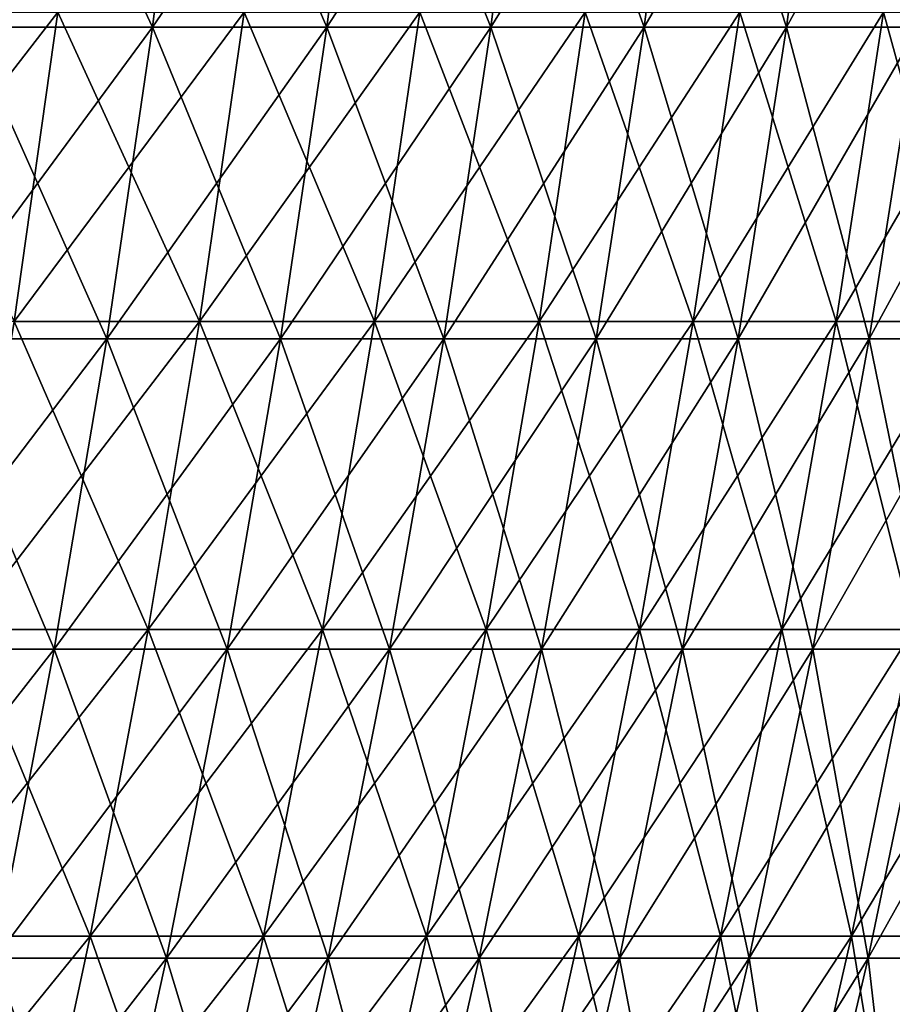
# Model space of a CAD drawing. Header units: millimetres. Extents: x -250 to 250, y 3898 to 4150.
# Tile 553 of 558: x 213 to 231, y 4093 to 4113. Entities that reach past the tile are written whole.
import ezdxf

# ---------------------------------------------------------------- set-up
doc = ezdxf.new("R2010")
doc.units = ezdxf.units.MM
doc.header["$LTSCALE"] = 5.599365
for name, color, linetype in [('2', 7, 'CONTINUOUS'), ('3', 7, 'CONTINUOUS'), ('4', 7, 'CONTINUOUS'), ('5', 7, 'CONTINUOUS')]:
    doc.layers.add(name, color=color, linetype=linetype)

msp = doc.modelspace()

# ---------------------------------------------------------------- linework, layer by layer
at = {"layer": '2', "color": 251, "linetype": 'Continuous', "true_color": 0x504f50}
for points in [[(213.216, 4106.581, -123.1), (209.324, 4106.581, -129.608), (214.087, 4112.734, -123.603), (213.216, 4106.581, -123.1)], [(214.087, 4112.734, -123.603), (209.324, 4106.581, -129.608), (210.18, 4112.734, -130.138), (214.087, 4112.734, -123.603)], [(216.906, 4106.581, -116.476), (213.216, 4106.581, -123.1), (217.792, 4112.734, -116.952), (216.906, 4106.581, -116.476)], [(217.792, 4112.734, -116.952), (213.216, 4106.581, -123.1), (214.087, 4112.734, -123.603), (217.792, 4112.734, -116.952)], [(220.39, 4106.581, -109.741), (216.906, 4106.581, -116.476), (221.291, 4112.734, -110.19), (220.39, 4106.581, -109.741)], [(221.291, 4112.734, -110.19), (216.906, 4106.581, -116.476), (217.792, 4112.734, -116.952), (221.291, 4112.734, -110.19)], [(223.665, 4106.581, -102.902), (220.39, 4106.581, -109.741), (224.579, 4112.734, -103.323), (223.665, 4106.581, -102.902)], [(224.579, 4112.734, -103.323), (220.39, 4106.581, -109.741), (221.291, 4112.734, -110.19), (224.579, 4112.734, -103.323)], [(226.728, 4106.581, -95.966), (223.665, 4106.581, -102.902), (227.654, 4112.734, -96.358), (226.728, 4106.581, -95.966)], [(227.654, 4112.734, -96.358), (223.665, 4106.581, -102.902), (224.579, 4112.734, -103.323), (227.654, 4112.734, -96.358)], [(229.575, 4106.581, -88.938), (226.728, 4106.581, -95.966), (230.514, 4112.734, -89.301), (229.575, 4106.581, -88.938)], [(230.514, 4112.734, -89.301), (226.728, 4106.581, -95.966), (227.654, 4112.734, -96.358), (230.514, 4112.734, -89.301)], [(232.205, 4106.581, -81.826), (229.575, 4106.581, -88.938), (233.154, 4112.734, -82.16), (232.205, 4106.581, -81.826)], [(233.154, 4112.734, -82.16), (229.575, 4106.581, -88.938), (230.514, 4112.734, -89.301), (233.154, 4112.734, -82.16)], [(215.884, 4100.455, -115.927), (212.212, 4100.455, -122.521), (216.906, 4106.581, -116.476), (215.884, 4100.455, -115.927)], [(216.906, 4106.581, -116.476), (212.212, 4100.455, -122.521), (213.216, 4106.581, -123.1), (216.906, 4106.581, -116.476)], [(219.352, 4100.455, -109.224), (215.884, 4100.455, -115.927), (220.39, 4106.581, -109.741), (219.352, 4100.455, -109.224)], [(220.39, 4106.581, -109.741), (215.884, 4100.455, -115.927), (216.906, 4106.581, -116.476), (220.39, 4106.581, -109.741)], [(222.612, 4100.455, -102.418), (219.352, 4100.455, -109.224), (223.665, 4106.581, -102.902), (222.612, 4100.455, -102.418)], [(223.665, 4106.581, -102.902), (219.352, 4100.455, -109.224), (220.39, 4106.581, -109.741), (223.665, 4106.581, -102.902)], [(225.66, 4100.455, -95.514), (222.612, 4100.455, -102.418), (226.728, 4106.581, -95.966), (225.66, 4100.455, -95.514)], [(226.728, 4106.581, -95.966), (222.612, 4100.455, -102.418), (223.665, 4106.581, -102.902), (226.728, 4106.581, -95.966)], [(228.494, 4100.455, -88.519), (225.66, 4100.455, -95.514), (229.575, 4106.581, -88.938), (228.494, 4100.455, -88.519)], [(229.575, 4106.581, -88.938), (225.66, 4100.455, -95.514), (226.728, 4106.581, -95.966), (229.575, 4106.581, -88.938)], [(231.112, 4100.455, -81.441), (228.494, 4100.455, -88.519), (232.205, 4106.581, -81.826), (231.112, 4100.455, -81.441)], [(232.205, 4106.581, -81.826), (228.494, 4100.455, -88.519), (229.575, 4106.581, -88.938), (232.205, 4106.581, -81.826)], [(214.729, 4094.359, -115.307), (211.076, 4094.359, -121.865), (215.884, 4100.455, -115.927), (214.729, 4094.359, -115.307)], [(215.884, 4100.455, -115.927), (211.076, 4094.359, -121.865), (212.212, 4100.455, -122.521), (215.884, 4100.455, -115.927)], [(218.178, 4094.359, -108.64), (214.729, 4094.359, -115.307), (219.352, 4100.455, -109.224), (218.178, 4094.359, -108.64)], [(219.352, 4100.455, -109.224), (214.729, 4094.359, -115.307), (215.884, 4100.455, -115.927), (219.352, 4100.455, -109.224)], [(221.42, 4094.359, -101.869), (218.178, 4094.359, -108.64), (222.612, 4100.455, -102.418), (221.42, 4094.359, -101.869)], [(222.612, 4100.455, -102.418), (218.178, 4094.359, -108.64), (219.352, 4100.455, -109.224), (222.612, 4100.455, -102.418)], [(224.452, 4094.359, -95.002), (221.42, 4094.359, -101.869), (225.66, 4100.455, -95.514), (224.452, 4094.359, -95.002)], [(225.66, 4100.455, -95.514), (221.42, 4094.359, -101.869), (222.612, 4100.455, -102.418), (225.66, 4100.455, -95.514)], [(227.271, 4094.359, -88.045), (224.452, 4094.359, -95.002), (228.494, 4100.455, -88.519), (227.271, 4094.359, -88.045)], [(228.494, 4100.455, -88.519), (224.452, 4094.359, -95.002), (225.66, 4100.455, -95.514), (228.494, 4100.455, -88.519)], [(229.875, 4094.359, -81.005), (227.271, 4094.359, -88.045), (231.112, 4100.455, -81.441), (229.875, 4094.359, -81.005)], [(231.112, 4100.455, -81.441), (227.271, 4094.359, -88.045), (228.494, 4100.455, -88.519), (231.112, 4100.455, -81.441)], [(232.26, 4094.359, -73.887), (229.875, 4094.359, -81.005), (233.51, 4100.455, -74.285), (232.26, 4094.359, -73.887)], [(233.51, 4100.455, -74.285), (229.875, 4094.359, -81.005), (231.112, 4100.455, -81.441), (233.51, 4100.455, -74.285)], [(213.439, 4088.298, -114.615), (209.809, 4088.298, -121.133), (214.729, 4094.359, -115.307), (213.439, 4088.298, -114.615)], [(214.729, 4094.359, -115.307), (209.809, 4088.298, -121.133), (211.076, 4094.359, -121.865), (214.729, 4094.359, -115.307)], [(216.868, 4088.298, -107.987), (213.439, 4088.298, -114.615), (218.178, 4094.359, -108.64), (216.868, 4088.298, -107.987)], [(218.178, 4094.359, -108.64), (213.439, 4088.298, -114.615), (214.729, 4094.359, -115.307), (218.178, 4094.359, -108.64)], [(220.09, 4088.298, -101.258), (216.868, 4088.298, -107.987), (221.42, 4094.359, -101.869), (220.09, 4088.298, -101.258)], [(221.42, 4094.359, -101.869), (216.868, 4088.298, -107.987), (218.178, 4094.359, -108.64), (221.42, 4094.359, -101.869)], [(223.104, 4088.298, -94.432), (220.09, 4088.298, -101.258), (224.452, 4094.359, -95.002), (223.104, 4088.298, -94.432)], [(224.452, 4094.359, -95.002), (220.09, 4088.298, -101.258), (221.42, 4094.359, -101.869), (224.452, 4094.359, -95.002)], [(225.906, 4088.298, -87.517), (223.104, 4088.298, -94.432), (227.271, 4094.359, -88.045), (225.906, 4088.298, -87.517)], [(227.271, 4094.359, -88.045), (223.104, 4088.298, -94.432), (224.452, 4094.359, -95.002), (227.271, 4094.359, -88.045)], [(228.494, 4088.298, -80.518), (225.906, 4088.298, -87.517), (229.875, 4094.359, -81.005), (228.494, 4088.298, -80.518)], [(229.875, 4094.359, -81.005), (225.906, 4088.298, -87.517), (227.271, 4094.359, -88.045), (229.875, 4094.359, -81.005)], [(230.866, 4088.298, -73.444), (228.494, 4088.298, -80.518), (232.26, 4094.359, -73.887), (230.866, 4088.298, -73.444)], [(232.26, 4094.359, -73.887), (228.494, 4088.298, -80.518), (229.875, 4094.359, -81.005), (232.26, 4094.359, -73.887)]]:
    msp.add_3dface(points, dxfattribs=at)
at = {"layer": '3', "color": 251, "linetype": 'Continuous', "true_color": 0x504f50}
for points in [[(210.18, 4112.734, 130.138), (213.216, 4106.581, 123.1), (214.087, 4112.734, 123.603), (210.18, 4112.734, 130.138)], [(213.216, 4106.581, 123.1), (216.906, 4106.581, 116.476), (214.087, 4112.734, 123.603), (213.216, 4106.581, 123.1)], [(214.087, 4112.734, 123.603), (216.906, 4106.581, 116.476), (217.792, 4112.734, 116.952), (214.087, 4112.734, 123.603)], [(216.906, 4106.581, 116.476), (220.39, 4106.581, 109.741), (217.792, 4112.734, 116.952), (216.906, 4106.581, 116.476)], [(217.792, 4112.734, 116.952), (220.39, 4106.581, 109.741), (221.291, 4112.734, 110.19), (217.792, 4112.734, 116.952)], [(220.39, 4106.581, 109.741), (223.665, 4106.581, 102.902), (221.291, 4112.734, 110.19), (220.39, 4106.581, 109.741)], [(221.291, 4112.734, 110.19), (223.665, 4106.581, 102.902), (224.579, 4112.734, 103.323), (221.291, 4112.734, 110.19)], [(223.665, 4106.581, 102.902), (226.728, 4106.581, 95.966), (224.579, 4112.734, 103.323), (223.665, 4106.581, 102.902)], [(224.579, 4112.734, 103.323), (226.728, 4106.581, 95.966), (227.654, 4112.734, 96.358), (224.579, 4112.734, 103.323)], [(226.728, 4106.581, 95.966), (229.575, 4106.581, 88.938), (227.654, 4112.734, 96.358), (226.728, 4106.581, 95.966)], [(227.654, 4112.734, 96.358), (229.575, 4106.581, 88.938), (230.514, 4112.734, 89.301), (227.654, 4112.734, 96.358)], [(229.575, 4106.581, 88.938), (232.205, 4106.581, 81.826), (230.514, 4112.734, 89.301), (229.575, 4106.581, 88.938)], [(230.514, 4112.734, 89.301), (232.205, 4106.581, 81.826), (233.154, 4112.734, 82.16), (230.514, 4112.734, 89.301)], [(212.212, 4100.455, 122.521), (215.884, 4100.455, 115.927), (213.216, 4106.581, 123.1), (212.212, 4100.455, 122.521)], [(213.216, 4106.581, 123.1), (215.884, 4100.455, 115.927), (216.906, 4106.581, 116.476), (213.216, 4106.581, 123.1)], [(215.884, 4100.455, 115.927), (219.352, 4100.455, 109.224), (216.906, 4106.581, 116.476), (215.884, 4100.455, 115.927)], [(216.906, 4106.581, 116.476), (219.352, 4100.455, 109.224), (220.39, 4106.581, 109.741), (216.906, 4106.581, 116.476)], [(219.352, 4100.455, 109.224), (222.612, 4100.455, 102.418), (220.39, 4106.581, 109.741), (219.352, 4100.455, 109.224)], [(220.39, 4106.581, 109.741), (222.612, 4100.455, 102.418), (223.665, 4106.581, 102.902), (220.39, 4106.581, 109.741)], [(222.612, 4100.455, 102.418), (225.66, 4100.455, 95.514), (223.665, 4106.581, 102.902), (222.612, 4100.455, 102.418)], [(223.665, 4106.581, 102.902), (225.66, 4100.455, 95.514), (226.728, 4106.581, 95.966), (223.665, 4106.581, 102.902)], [(225.66, 4100.455, 95.514), (228.494, 4100.455, 88.519), (226.728, 4106.581, 95.966), (225.66, 4100.455, 95.514)], [(226.728, 4106.581, 95.966), (228.494, 4100.455, 88.519), (229.575, 4106.581, 88.938), (226.728, 4106.581, 95.966)], [(228.494, 4100.455, 88.519), (231.112, 4100.455, 81.441), (229.575, 4106.581, 88.938), (228.494, 4100.455, 88.519)], [(229.575, 4106.581, 88.938), (231.112, 4100.455, 81.441), (232.205, 4106.581, 81.826), (229.575, 4106.581, 88.938)], [(211.076, 4094.359, 121.865), (214.729, 4094.359, 115.307), (212.212, 4100.455, 122.521), (211.076, 4094.359, 121.865)], [(212.212, 4100.455, 122.521), (214.729, 4094.359, 115.307), (215.884, 4100.455, 115.927), (212.212, 4100.455, 122.521)], [(214.729, 4094.359, 115.307), (218.178, 4094.359, 108.64), (215.884, 4100.455, 115.927), (214.729, 4094.359, 115.307)], [(215.884, 4100.455, 115.927), (218.178, 4094.359, 108.64), (219.352, 4100.455, 109.224), (215.884, 4100.455, 115.927)], [(218.178, 4094.359, 108.64), (221.42, 4094.359, 101.869), (219.352, 4100.455, 109.224), (218.178, 4094.359, 108.64)], [(219.352, 4100.455, 109.224), (221.42, 4094.359, 101.869), (222.612, 4100.455, 102.418), (219.352, 4100.455, 109.224)], [(221.42, 4094.359, 101.869), (224.452, 4094.359, 95.002), (222.612, 4100.455, 102.418), (221.42, 4094.359, 101.869)], [(222.612, 4100.455, 102.418), (224.452, 4094.359, 95.002), (225.66, 4100.455, 95.514), (222.612, 4100.455, 102.418)], [(224.452, 4094.359, 95.002), (227.271, 4094.359, 88.045), (225.66, 4100.455, 95.514), (224.452, 4094.359, 95.002)], [(225.66, 4100.455, 95.514), (227.271, 4094.359, 88.045), (228.494, 4100.455, 88.519), (225.66, 4100.455, 95.514)], [(227.271, 4094.359, 88.045), (229.875, 4094.359, 81.005), (228.494, 4100.455, 88.519), (227.271, 4094.359, 88.045)], [(228.494, 4100.455, 88.519), (229.875, 4094.359, 81.005), (231.112, 4100.455, 81.441), (228.494, 4100.455, 88.519)], [(229.875, 4094.359, 81.005), (232.26, 4094.359, 73.887), (231.112, 4100.455, 81.441), (229.875, 4094.359, 81.005)], [(209.809, 4088.298, 121.133), (213.439, 4088.298, 114.615), (211.076, 4094.359, 121.865), (209.809, 4088.298, 121.133)], [(211.076, 4094.359, 121.865), (213.439, 4088.298, 114.615), (214.729, 4094.359, 115.307), (211.076, 4094.359, 121.865)], [(213.439, 4088.298, 114.615), (216.868, 4088.298, 107.987), (214.729, 4094.359, 115.307), (213.439, 4088.298, 114.615)], [(214.729, 4094.359, 115.307), (216.868, 4088.298, 107.987), (218.178, 4094.359, 108.64), (214.729, 4094.359, 115.307)], [(216.868, 4088.298, 107.987), (220.09, 4088.298, 101.258), (218.178, 4094.359, 108.64), (216.868, 4088.298, 107.987)], [(218.178, 4094.359, 108.64), (220.09, 4088.298, 101.258), (221.42, 4094.359, 101.869), (218.178, 4094.359, 108.64)], [(220.09, 4088.298, 101.258), (223.104, 4088.298, 94.432), (221.42, 4094.359, 101.869), (220.09, 4088.298, 101.258)], [(221.42, 4094.359, 101.869), (223.104, 4088.298, 94.432), (224.452, 4094.359, 95.002), (221.42, 4094.359, 101.869)], [(223.104, 4088.298, 94.432), (225.906, 4088.298, 87.517), (224.452, 4094.359, 95.002), (223.104, 4088.298, 94.432)], [(224.452, 4094.359, 95.002), (225.906, 4088.298, 87.517), (227.271, 4094.359, 88.045), (224.452, 4094.359, 95.002)], [(225.906, 4088.298, 87.517), (228.494, 4088.298, 80.518), (227.271, 4094.359, 88.045), (225.906, 4088.298, 87.517)], [(227.271, 4094.359, 88.045), (228.494, 4088.298, 80.518), (229.875, 4094.359, 81.005), (227.271, 4094.359, 88.045)], [(228.494, 4088.298, 80.518), (230.866, 4088.298, 73.444), (229.875, 4094.359, 81.005), (228.494, 4088.298, 80.518)], [(229.875, 4094.359, 81.005), (230.866, 4088.298, 73.444), (232.26, 4094.359, 73.887), (229.875, 4094.359, 81.005)]]:
    msp.add_3dface(points, dxfattribs=at)
at = {"layer": '4', "color": 155, "linetype": 'Continuous', "true_color": 0x4a708c}
for points in [[(215.97, 4112.436, 115.974), (212.296, 4112.436, 122.569), (216.739, 4118.661, 116.387), (215.97, 4112.436, 115.974)], [(216.739, 4118.661, 116.387), (212.296, 4112.436, 122.569), (213.053, 4118.661, 123.006), (216.739, 4118.661, 116.387)], [(219.439, 4112.436, 109.268), (215.97, 4112.436, 115.974), (220.221, 4118.661, 109.657), (219.439, 4112.436, 109.268)], [(220.221, 4118.661, 109.657), (215.97, 4112.436, 115.974), (216.739, 4118.661, 116.387), (220.221, 4118.661, 109.657)], [(222.7, 4112.436, 102.458), (219.439, 4112.436, 109.268), (223.493, 4118.661, 102.823), (222.7, 4112.436, 102.458)], [(223.493, 4118.661, 102.823), (219.439, 4112.436, 109.268), (220.221, 4118.661, 109.657), (223.493, 4118.661, 102.823)], [(225.75, 4112.436, 95.552), (222.7, 4112.436, 102.458), (226.554, 4118.661, 95.892), (225.75, 4112.436, 95.552)], [(226.554, 4118.661, 95.892), (222.7, 4112.436, 102.458), (223.493, 4118.661, 102.823), (226.554, 4118.661, 95.892)], [(228.585, 4112.436, 88.554), (225.75, 4112.436, 95.552), (229.399, 4118.661, 88.87), (228.585, 4112.436, 88.554)], [(229.399, 4118.661, 88.87), (225.75, 4112.436, 95.552), (226.554, 4118.661, 95.892), (229.399, 4118.661, 88.87)], [(231.204, 4112.436, 81.473), (228.585, 4112.436, 88.554), (232.027, 4118.661, 81.763), (231.204, 4112.436, 81.473)], [(232.027, 4118.661, 81.763), (228.585, 4112.436, 88.554), (229.399, 4118.661, 88.87), (232.027, 4118.661, 81.763)], [(215.062, 4106.235, 115.486), (211.404, 4106.235, 122.054), (215.97, 4112.436, 115.974), (215.062, 4106.235, 115.486)], [(215.97, 4112.436, 115.974), (211.404, 4106.235, 122.054), (212.296, 4112.436, 122.569), (215.97, 4112.436, 115.974)], [(218.516, 4106.235, 108.808), (215.062, 4106.235, 115.486), (219.439, 4112.436, 109.268), (218.516, 4106.235, 108.808)], [(219.439, 4112.436, 109.268), (215.062, 4106.235, 115.486), (215.97, 4112.436, 115.974), (219.439, 4112.436, 109.268)], [(221.764, 4106.235, 102.027), (218.516, 4106.235, 108.808), (222.7, 4112.436, 102.458), (221.764, 4106.235, 102.027)], [(222.7, 4112.436, 102.458), (218.516, 4106.235, 108.808), (219.439, 4112.436, 109.268), (222.7, 4112.436, 102.458)], [(224.8, 4106.235, 95.15), (221.764, 4106.235, 102.027), (225.75, 4112.436, 95.552), (224.8, 4106.235, 95.15)], [(225.75, 4112.436, 95.552), (221.764, 4106.235, 102.027), (222.7, 4112.436, 102.458), (225.75, 4112.436, 95.552)], [(227.624, 4106.235, 88.182), (224.8, 4106.235, 95.15), (228.585, 4112.436, 88.554), (227.624, 4106.235, 88.182)], [(228.585, 4112.436, 88.554), (224.8, 4106.235, 95.15), (225.75, 4112.436, 95.552), (228.585, 4112.436, 88.554)], [(230.231, 4106.235, 81.13), (227.624, 4106.235, 88.182), (231.204, 4112.436, 81.473), (230.231, 4106.235, 81.13)], [(231.204, 4112.436, 81.473), (227.624, 4106.235, 88.182), (228.585, 4112.436, 88.554), (231.204, 4112.436, 81.473)], [(232.621, 4106.235, 74.002), (230.231, 4106.235, 81.13), (233.603, 4112.436, 74.314), (232.621, 4106.235, 74.002)], [(233.603, 4112.436, 74.314), (230.231, 4106.235, 81.13), (231.204, 4112.436, 81.473), (233.603, 4112.436, 74.314)], [(214.016, 4100.063, 114.924), (210.375, 4100.063, 121.46), (215.062, 4106.235, 115.486), (214.016, 4100.063, 114.924)], [(215.062, 4106.235, 115.486), (210.375, 4100.063, 121.46), (211.404, 4106.235, 122.054), (215.062, 4106.235, 115.486)], [(217.453, 4100.063, 108.279), (214.016, 4100.063, 114.924), (218.516, 4106.235, 108.808), (217.453, 4100.063, 108.279)], [(218.516, 4106.235, 108.808), (214.016, 4100.063, 114.924), (215.062, 4106.235, 115.486), (218.516, 4106.235, 108.808)], [(220.685, 4100.063, 101.531), (217.453, 4100.063, 108.279), (221.764, 4106.235, 102.027), (220.685, 4100.063, 101.531)], [(221.764, 4106.235, 102.027), (217.453, 4100.063, 108.279), (218.516, 4106.235, 108.808), (221.764, 4106.235, 102.027)], [(223.707, 4100.063, 94.687), (220.685, 4100.063, 101.531), (224.8, 4106.235, 95.15), (223.707, 4100.063, 94.687)], [(224.8, 4106.235, 95.15), (220.685, 4100.063, 101.531), (221.764, 4106.235, 102.027), (224.8, 4106.235, 95.15)], [(226.516, 4100.063, 87.753), (223.707, 4100.063, 94.687), (227.624, 4106.235, 88.182), (226.516, 4100.063, 87.753)], [(227.624, 4106.235, 88.182), (223.707, 4100.063, 94.687), (224.8, 4106.235, 95.15), (227.624, 4106.235, 88.182)], [(229.111, 4100.063, 80.736), (226.516, 4100.063, 87.753), (230.231, 4106.235, 81.13), (229.111, 4100.063, 80.736)], [(230.231, 4106.235, 81.13), (226.516, 4100.063, 87.753), (227.624, 4106.235, 88.182), (230.231, 4106.235, 81.13)], [(231.489, 4100.063, 73.642), (229.111, 4100.063, 80.736), (232.621, 4106.235, 74.002), (231.489, 4100.063, 73.642)], [(232.621, 4106.235, 74.002), (229.111, 4100.063, 80.736), (230.231, 4106.235, 81.13), (232.621, 4106.235, 74.002)], [(212.832, 4093.922, 114.288), (209.212, 4093.922, 120.788), (214.016, 4100.063, 114.924), (212.832, 4093.922, 114.288)], [(214.016, 4100.063, 114.924), (209.212, 4093.922, 120.788), (210.375, 4100.063, 121.46), (214.016, 4100.063, 114.924)], [(216.251, 4093.922, 107.68), (212.832, 4093.922, 114.288), (217.453, 4100.063, 108.279), (216.251, 4093.922, 107.68)], [(217.453, 4100.063, 108.279), (212.832, 4093.922, 114.288), (214.016, 4100.063, 114.924), (217.453, 4100.063, 108.279)], [(219.464, 4093.922, 100.969), (216.251, 4093.922, 107.68), (220.685, 4100.063, 101.531), (219.464, 4093.922, 100.969)], [(220.685, 4100.063, 101.531), (216.251, 4093.922, 107.68), (217.453, 4100.063, 108.279), (220.685, 4100.063, 101.531)], [(222.469, 4093.922, 94.163), (219.464, 4093.922, 100.969), (223.707, 4100.063, 94.687), (222.469, 4093.922, 94.163)], [(223.707, 4100.063, 94.687), (219.464, 4093.922, 100.969), (220.685, 4100.063, 101.531), (223.707, 4100.063, 94.687)], [(225.264, 4093.922, 87.268), (222.469, 4093.922, 94.163), (226.516, 4100.063, 87.753), (225.264, 4093.922, 87.268)], [(226.516, 4100.063, 87.753), (222.469, 4093.922, 94.163), (223.707, 4100.063, 94.687), (226.516, 4100.063, 87.753)], [(227.844, 4093.922, 80.289), (225.264, 4093.922, 87.268), (229.111, 4100.063, 80.736), (227.844, 4093.922, 80.289)], [(229.111, 4100.063, 80.736), (225.264, 4093.922, 87.268), (226.516, 4100.063, 87.753), (229.111, 4100.063, 80.736)], [(230.209, 4093.922, 73.235), (227.844, 4093.922, 80.289), (231.489, 4100.063, 73.642), (230.209, 4093.922, 73.235)], [(231.489, 4100.063, 73.642), (227.844, 4093.922, 80.289), (229.111, 4100.063, 80.736), (231.489, 4100.063, 73.642)], [(232.355, 4093.922, 66.111), (230.209, 4093.922, 73.235), (233.647, 4100.063, 66.478), (232.355, 4093.922, 66.111)], [(233.647, 4100.063, 66.478), (230.209, 4093.922, 73.235), (231.489, 4100.063, 73.642), (233.647, 4100.063, 66.478)], [(214.909, 4087.818, 107.012), (211.512, 4087.818, 113.579), (216.251, 4093.922, 107.68), (214.909, 4087.818, 107.012)], [(216.251, 4093.922, 107.68), (211.512, 4087.818, 113.579), (212.832, 4093.922, 114.288), (216.251, 4093.922, 107.68)], [(218.102, 4087.818, 100.343), (214.909, 4087.818, 107.012), (219.464, 4093.922, 100.969), (218.102, 4087.818, 100.343)], [(219.464, 4093.922, 100.969), (214.909, 4087.818, 107.012), (216.251, 4093.922, 107.68), (219.464, 4093.922, 100.969)], [(221.089, 4087.818, 93.579), (218.102, 4087.818, 100.343), (222.469, 4093.922, 94.163), (221.089, 4087.818, 93.579)], [(222.469, 4093.922, 94.163), (218.102, 4087.818, 100.343), (219.464, 4093.922, 100.969), (222.469, 4093.922, 94.163)], [(223.866, 4087.818, 86.726), (221.089, 4087.818, 93.579), (225.264, 4093.922, 87.268), (223.866, 4087.818, 86.726)], [(225.264, 4093.922, 87.268), (221.089, 4087.818, 93.579), (222.469, 4093.922, 94.163), (225.264, 4093.922, 87.268)], [(226.431, 4087.818, 79.791), (223.866, 4087.818, 86.726), (227.844, 4093.922, 80.289), (226.431, 4087.818, 79.791)], [(227.844, 4093.922, 80.289), (223.866, 4087.818, 86.726), (225.264, 4093.922, 87.268), (227.844, 4093.922, 80.289)], [(228.78, 4087.818, 72.78), (226.431, 4087.818, 79.791), (230.209, 4093.922, 73.235), (228.78, 4087.818, 72.78)], [(230.209, 4093.922, 73.235), (226.431, 4087.818, 79.791), (227.844, 4093.922, 80.289), (230.209, 4093.922, 73.235)], [(230.913, 4087.818, 65.7), (228.78, 4087.818, 72.78), (232.355, 4093.922, 66.111), (230.913, 4087.818, 65.7)], [(232.355, 4093.922, 66.111), (228.78, 4087.818, 72.78), (230.209, 4093.922, 73.235), (232.355, 4093.922, 66.111)]]:
    msp.add_3dface(points, dxfattribs=at)
at = {"layer": '5', "color": 155, "linetype": 'Continuous', "true_color": 0x4a708c}
for points in [[(212.296, 4112.436, -122.569), (215.97, 4112.436, -115.974), (213.053, 4118.661, -123.006), (212.296, 4112.436, -122.569)], [(213.053, 4118.661, -123.006), (215.97, 4112.436, -115.974), (216.739, 4118.661, -116.387), (213.053, 4118.661, -123.006)], [(215.97, 4112.436, -115.974), (219.439, 4112.436, -109.268), (216.739, 4118.661, -116.387), (215.97, 4112.436, -115.974)], [(216.739, 4118.661, -116.387), (219.439, 4112.436, -109.268), (220.221, 4118.661, -109.657), (216.739, 4118.661, -116.387)], [(219.439, 4112.436, -109.268), (222.7, 4112.436, -102.458), (220.221, 4118.661, -109.657), (219.439, 4112.436, -109.268)], [(220.221, 4118.661, -109.657), (222.7, 4112.436, -102.458), (223.493, 4118.661, -102.823), (220.221, 4118.661, -109.657)], [(222.7, 4112.436, -102.458), (225.75, 4112.436, -95.552), (223.493, 4118.661, -102.823), (222.7, 4112.436, -102.458)], [(223.493, 4118.661, -102.823), (225.75, 4112.436, -95.552), (226.554, 4118.661, -95.892), (223.493, 4118.661, -102.823)], [(225.75, 4112.436, -95.552), (228.585, 4112.436, -88.554), (226.554, 4118.661, -95.892), (225.75, 4112.436, -95.552)], [(226.554, 4118.661, -95.892), (228.585, 4112.436, -88.554), (229.399, 4118.661, -88.87), (226.554, 4118.661, -95.892)], [(228.585, 4112.436, -88.554), (231.204, 4112.436, -81.473), (229.399, 4118.661, -88.87), (228.585, 4112.436, -88.554)], [(229.399, 4118.661, -88.87), (231.204, 4112.436, -81.473), (232.027, 4118.661, -81.763), (229.399, 4118.661, -88.87)], [(211.404, 4106.235, -122.054), (215.062, 4106.235, -115.486), (212.296, 4112.436, -122.569), (211.404, 4106.235, -122.054)], [(212.296, 4112.436, -122.569), (215.062, 4106.235, -115.486), (215.97, 4112.436, -115.974), (212.296, 4112.436, -122.569)], [(215.062, 4106.235, -115.486), (218.516, 4106.235, -108.808), (215.97, 4112.436, -115.974), (215.062, 4106.235, -115.486)], [(215.97, 4112.436, -115.974), (218.516, 4106.235, -108.808), (219.439, 4112.436, -109.268), (215.97, 4112.436, -115.974)], [(218.516, 4106.235, -108.808), (221.764, 4106.235, -102.027), (219.439, 4112.436, -109.268), (218.516, 4106.235, -108.808)], [(219.439, 4112.436, -109.268), (221.764, 4106.235, -102.027), (222.7, 4112.436, -102.458), (219.439, 4112.436, -109.268)], [(221.764, 4106.235, -102.027), (224.8, 4106.235, -95.15), (222.7, 4112.436, -102.458), (221.764, 4106.235, -102.027)], [(222.7, 4112.436, -102.458), (224.8, 4106.235, -95.15), (225.75, 4112.436, -95.552), (222.7, 4112.436, -102.458)], [(224.8, 4106.235, -95.15), (227.624, 4106.235, -88.182), (225.75, 4112.436, -95.552), (224.8, 4106.235, -95.15)], [(225.75, 4112.436, -95.552), (227.624, 4106.235, -88.182), (228.585, 4112.436, -88.554), (225.75, 4112.436, -95.552)], [(227.624, 4106.235, -88.182), (230.231, 4106.235, -81.13), (228.585, 4112.436, -88.554), (227.624, 4106.235, -88.182)], [(228.585, 4112.436, -88.554), (230.231, 4106.235, -81.13), (231.204, 4112.436, -81.473), (228.585, 4112.436, -88.554)], [(230.231, 4106.235, -81.13), (232.621, 4106.235, -74.002), (231.204, 4112.436, -81.473), (230.231, 4106.235, -81.13)], [(210.375, 4100.063, -121.46), (214.016, 4100.063, -114.924), (211.404, 4106.235, -122.054), (210.375, 4100.063, -121.46)], [(211.404, 4106.235, -122.054), (214.016, 4100.063, -114.924), (215.062, 4106.235, -115.486), (211.404, 4106.235, -122.054)], [(214.016, 4100.063, -114.924), (217.453, 4100.063, -108.279), (215.062, 4106.235, -115.486), (214.016, 4100.063, -114.924)], [(215.062, 4106.235, -115.486), (217.453, 4100.063, -108.279), (218.516, 4106.235, -108.808), (215.062, 4106.235, -115.486)], [(217.453, 4100.063, -108.279), (220.685, 4100.063, -101.531), (218.516, 4106.235, -108.808), (217.453, 4100.063, -108.279)], [(218.516, 4106.235, -108.808), (220.685, 4100.063, -101.531), (221.764, 4106.235, -102.027), (218.516, 4106.235, -108.808)], [(220.685, 4100.063, -101.531), (223.707, 4100.063, -94.687), (221.764, 4106.235, -102.027), (220.685, 4100.063, -101.531)], [(221.764, 4106.235, -102.027), (223.707, 4100.063, -94.687), (224.8, 4106.235, -95.15), (221.764, 4106.235, -102.027)], [(223.707, 4100.063, -94.687), (226.516, 4100.063, -87.753), (224.8, 4106.235, -95.15), (223.707, 4100.063, -94.687)], [(224.8, 4106.235, -95.15), (226.516, 4100.063, -87.753), (227.624, 4106.235, -88.182), (224.8, 4106.235, -95.15)], [(226.516, 4100.063, -87.753), (229.111, 4100.063, -80.736), (227.624, 4106.235, -88.182), (226.516, 4100.063, -87.753)], [(227.624, 4106.235, -88.182), (229.111, 4100.063, -80.736), (230.231, 4106.235, -81.13), (227.624, 4106.235, -88.182)], [(229.111, 4100.063, -80.736), (231.489, 4100.063, -73.642), (230.231, 4106.235, -81.13), (229.111, 4100.063, -80.736)], [(230.231, 4106.235, -81.13), (231.489, 4100.063, -73.642), (232.621, 4106.235, -74.002), (230.231, 4106.235, -81.13)], [(210.375, 4100.063, -121.46), (212.832, 4093.922, -114.288), (214.016, 4100.063, -114.924), (210.375, 4100.063, -121.46)], [(212.832, 4093.922, -114.288), (216.251, 4093.922, -107.68), (214.016, 4100.063, -114.924), (212.832, 4093.922, -114.288)], [(214.016, 4100.063, -114.924), (216.251, 4093.922, -107.68), (217.453, 4100.063, -108.279), (214.016, 4100.063, -114.924)], [(216.251, 4093.922, -107.68), (219.464, 4093.922, -100.969), (217.453, 4100.063, -108.279), (216.251, 4093.922, -107.68)], [(217.453, 4100.063, -108.279), (219.464, 4093.922, -100.969), (220.685, 4100.063, -101.531), (217.453, 4100.063, -108.279)], [(219.464, 4093.922, -100.969), (222.469, 4093.922, -94.163), (220.685, 4100.063, -101.531), (219.464, 4093.922, -100.969)], [(220.685, 4100.063, -101.531), (222.469, 4093.922, -94.163), (223.707, 4100.063, -94.687), (220.685, 4100.063, -101.531)], [(222.469, 4093.922, -94.163), (225.264, 4093.922, -87.268), (223.707, 4100.063, -94.687), (222.469, 4093.922, -94.163)], [(223.707, 4100.063, -94.687), (225.264, 4093.922, -87.268), (226.516, 4100.063, -87.753), (223.707, 4100.063, -94.687)], [(225.264, 4093.922, -87.268), (227.844, 4093.922, -80.289), (226.516, 4100.063, -87.753), (225.264, 4093.922, -87.268)], [(226.516, 4100.063, -87.753), (227.844, 4093.922, -80.289), (229.111, 4100.063, -80.736), (226.516, 4100.063, -87.753)], [(227.844, 4093.922, -80.289), (230.209, 4093.922, -73.235), (229.111, 4100.063, -80.736), (227.844, 4093.922, -80.289)], [(229.111, 4100.063, -80.736), (230.209, 4093.922, -73.235), (231.489, 4100.063, -73.642), (229.111, 4100.063, -80.736)], [(230.209, 4093.922, -73.235), (232.355, 4093.922, -66.111), (231.489, 4100.063, -73.642), (230.209, 4093.922, -73.235)], [(211.512, 4087.818, -113.579), (214.909, 4087.818, -107.012), (212.832, 4093.922, -114.288), (211.512, 4087.818, -113.579)], [(212.832, 4093.922, -114.288), (214.909, 4087.818, -107.012), (216.251, 4093.922, -107.68), (212.832, 4093.922, -114.288)], [(214.909, 4087.818, -107.012), (218.102, 4087.818, -100.343), (216.251, 4093.922, -107.68), (214.909, 4087.818, -107.012)], [(216.251, 4093.922, -107.68), (218.102, 4087.818, -100.343), (219.464, 4093.922, -100.969), (216.251, 4093.922, -107.68)], [(218.102, 4087.818, -100.343), (221.089, 4087.818, -93.579), (219.464, 4093.922, -100.969), (218.102, 4087.818, -100.343)], [(219.464, 4093.922, -100.969), (221.089, 4087.818, -93.579), (222.469, 4093.922, -94.163), (219.464, 4093.922, -100.969)], [(221.089, 4087.818, -93.579), (223.866, 4087.818, -86.726), (222.469, 4093.922, -94.163), (221.089, 4087.818, -93.579)], [(222.469, 4093.922, -94.163), (223.866, 4087.818, -86.726), (225.264, 4093.922, -87.268), (222.469, 4093.922, -94.163)], [(223.866, 4087.818, -86.726), (226.431, 4087.818, -79.791), (225.264, 4093.922, -87.268), (223.866, 4087.818, -86.726)], [(225.264, 4093.922, -87.268), (226.431, 4087.818, -79.791), (227.844, 4093.922, -80.289), (225.264, 4093.922, -87.268)], [(226.431, 4087.818, -79.791), (228.78, 4087.818, -72.78), (227.844, 4093.922, -80.289), (226.431, 4087.818, -79.791)], [(227.844, 4093.922, -80.289), (228.78, 4087.818, -72.78), (230.209, 4093.922, -73.235), (227.844, 4093.922, -80.289)], [(228.78, 4087.818, -72.78), (230.913, 4087.818, -65.7), (230.209, 4093.922, -73.235), (228.78, 4087.818, -72.78)], [(230.209, 4093.922, -73.235), (230.913, 4087.818, -65.7), (232.355, 4093.922, -66.111), (230.209, 4093.922, -73.235)]]:
    msp.add_3dface(points, dxfattribs=at)

doc.saveas('drawing.dxf')
